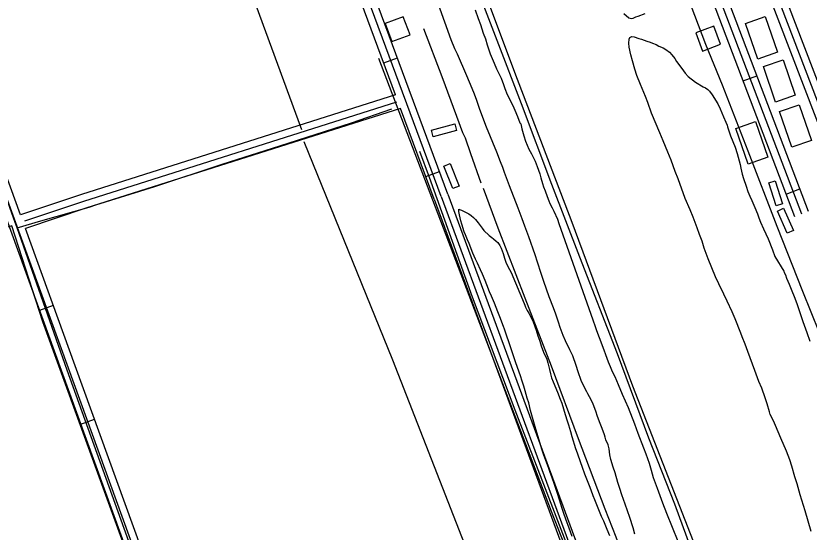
# Model space of a CAD drawing. Extents: x 3445503 to 3483459, y 540493 to 566012.
# Drawn here: x 3474080 to 3475718, y 546538 to 547604 of the extents above; entities that cross this region are included whole.
import ezdxf

# ---------------------------------------------------------------- set-up
doc = ezdxf.new("R2010")
doc.units = 0
for name, color, linetype in [('V-BLDG-OTLN', 7, 'Continuous'), ('V-DTCH-CNTR', 7, 'Continuous'), ('V-ROAD-CNTR', 7, 'Continuous'), ('V-SITE-VEGE', 7, 'Continuous'), ('V-TOPO-SHOR', 7, 'Continuous')]:
    doc.layers.add(name, color=color, linetype=linetype)

msp = doc.modelspace()

# ---------------------------------------------------------------- linework, layer by layer
at = {"layer": 'V-BLDG-OTLN'}
for points in [[(3474842.7, 547588.3), (3474856.8, 547550.9), (3474894.2, 547565), (3474880.2, 547602.4)], [(3475627.1, 547602.6), (3475652.4, 547529), (3475611.7, 547515), (3475586.4, 547588.6)], [(3475535.2, 547545.6), (3475521.2, 547583.1), (3475483.7, 547569.1), (3475497.7, 547531.6)], [(3475664.1, 547513.7), (3475689.4, 547440.1), (3475648.7, 547426.1), (3475623.4, 547499.8)], [(3475697.6, 547420.5), (3475722.9, 547346.9), (3475682.2, 547332.9), (3475656.9, 547406.5)], [(3474990, 547367.6), (3474941.8, 547354.4), (3474938.1, 547367.9), (3474986.3, 547381.1)], [(3475607.4, 547385.8), (3475632.7, 547312.1), (3475592.1, 547298.1), (3475566.7, 547371.8)], [(3474982.4, 547247.4), (3474964.1, 547293.9), (3474977.1, 547299), (3474995.4, 547252.5)], [(3475649.9, 547211.7), (3475634.7, 547259.3), (3475648, 547263.6), (3475663.2, 547215.9)], [(3475665.3, 547206.7), (3475685.6, 547161), (3475672.8, 547155.3), (3475652.5, 547201)]]:
    msp.add_lwpolyline(points, close=True, dxfattribs=at)
at = {"layer": 'V-DTCH-CNTR'}
for points in [[(3474987.1, 547815.8), (3475109.5, 547488), (3475228, 547178.1), (3475353.5, 546840.4), (3475506.5, 546446.9), (3475614.5, 546166.6), (3475671.4, 546017.7)], [(3474495.7, 546011.7), (3474407.3, 546256.4), (3474309.8, 546528.4), (3474186.2, 546872.2), (3474082.9, 547166.4), (3474079.1, 547177.3), (3474001, 547394.6), (3473901.8, 547669.3), (3473856.6, 547808.2)], [(3474082.9, 547166.4), (3474132.2, 547180.8), (3474231.4, 547208.9), (3474245.3, 547214), (3474367.1, 547251.7), (3474506.2, 547297.7), (3474625.4, 547335.5), (3474773.3, 547383), (3474856.8, 547412.1)], [(3475409.1, 546016.4), (3475375, 546104.2), (3475294, 546314.5), (3475196, 546570.5), (3475110.9, 546789.7), (3475022.7, 547023.3), (3474934.1, 547270.1), (3474914.6, 547324)]]:
    msp.add_lwpolyline(points, dxfattribs=at)
at = {"layer": 'V-ROAD-CNTR'}
for p, q in [((3474839.8, 547506.9), (3474867.9, 547517.3)), ((3475582, 547469.8), (3475610.1, 547480.5)), ((3474926.6, 547272.5), (3474954.7, 547282.9)), ((3475670.8, 547236.1), (3475698.8, 547246.8)), ((3474129.6, 546996.2), (3474157.8, 547006.5)), ((3474214.7, 546761.2), (3474242.9, 546771.4))]:
    msp.add_line(p, q, dxfattribs=at)
for points in [[(3474972, 547236), (3474627.3, 548167.6), (3474233.6, 549202), (3474034.9, 549735.5)], [(3474864.2, 547440.9), (3474599.3, 548157.1), (3474205.5, 549191.4), (3474006.8, 549725.1)], [(3474958, 547230.8), (3474613.3, 548162.3), (3474219.5, 549196.7), (3474020.9, 549730.3)], [(3474500.5, 546015), (3474188.9, 546876.6), (3473780.3, 548003.7), (3473480.5, 548837.8), (3473453.6, 548916), (3473448.1, 548947.6), (3473444.6, 548974.8), (3473440.1, 549001.3), (3473431.6, 549017.5), (3473397.3, 549052.7)], [(3474090.2, 547193), (3473794.4, 548008.8), (3473494.6, 548842.7), (3473468.2, 548919.8), (3473462.9, 548949.9), (3473459.4, 548977), (3473454.5, 549006.1), (3473443.9, 549026.4), (3473424.4, 549046.4)], [(3475115.8, 549049.8), (3475310.6, 548533.8), (3475318.6, 548517.9), (3475326, 548507.7), (3475337.9, 548496), (3475395.1, 548441.5), (3475419.2, 548420.4), (3475434.3, 548399.7), (3475453.2, 548372.4), (3475470, 548335.1), (3475480.3, 548306.3), (3475486.7, 548285.7), (3475490.8, 548267.3), (3475492.3, 548232), (3475486.4, 548163.8), (3475485.9, 548129.4), (3475485.6, 548112.6), (3475486.4, 548091.7), (3475493.1, 548061.6), (3475585.7, 547817.5), (3475936.4, 546902)], [(3474314.8, 546484.3), (3474174.8, 546871.5), (3473766.2, 547998.6), (3473466.3, 548832.8), (3473439.1, 548912.3), (3473433.3, 548945.3), (3473429.7, 548972.6), (3473425.7, 548996.4), (3473419.3, 549008.6), (3473392.6, 549036.1)], [(3475107.1, 549030.3), (3475296.8, 548527.8), (3475305.7, 548510), (3475314.6, 548497.9), (3475327.4, 548485.2), (3475384.9, 548430.4), (3475408.1, 548410.2), (3475422.1, 548391), (3475440.1, 548365), (3475456.1, 548329.5), (3475466.1, 548301.6), (3475472.2, 548281.8), (3475475.9, 548265.3), (3475477.3, 548232.3), (3475471.4, 548164.5), (3475470.9, 548129.7), (3475470.6, 548112.5), (3475471.4, 548089.8), (3475478.7, 548057.3), (3475571.7, 547812.2), (3475918, 546907.9)], [(3475135.1, 549041.1), (3475324.3, 548539.9), (3475331.4, 548525.7), (3475337.4, 548517.6), (3475348.3, 548506.7), (3475405.2, 548452.6), (3475430.3, 548430.6), (3475446.5, 548408.3), (3475466.3, 548379.8), (3475483.9, 548340.8), (3475494.6, 548311.1), (3475501.2, 548289.6), (3475505.8, 548269.2), (3475507.3, 548231.6), (3475501.4, 548163), (3475500.9, 548129.2), (3475500.6, 548112.8), (3475501.3, 548093.6), (3475507.5, 548065.9), (3475599.7, 547822.8), (3475945, 546921.3)], [(3475702.6, 547194.7), (3475319.9, 548202.4), (3475010.5, 549009.2)], [(3475716.6, 547200), (3475333.9, 548207.8), (3475029.9, 549000.6)], [(3475688.5, 547189.4), (3475305.8, 548197.1), (3475001.9, 548989.8)], [(3474864.2, 547440.9), (3474215.7, 547235.2), (3474090.2, 547193)], [(3474865.8, 547425.7), (3474220.3, 547220.9), (3474098.5, 547180)], [(3474874.7, 547412.7), (3474225, 547206.7), (3474100.4, 547164.8)], [(3474943.9, 547225.6), (3474874.7, 547412.7)], [(3474943.9, 547225.6), (3475390.6, 546014.4)], [(3474958, 547230.8), (3475404.6, 546019.6)], [(3474972.1, 547236), (3475418.7, 546024.8)], [(3474515, 546019.1), (3474203, 546881.7), (3474100.4, 547164.8)]]:
    msp.add_lwpolyline(points, dxfattribs=at)
at = {"layer": 'V-SITE-VEGE'}
for p, q in [((3474966, 547590.9), (3474952.7, 547627.3)), ((3475028.4, 547616.4), (3475034.7, 547598.5)), ((3474978.9, 547555), (3474966, 547590.9)), ((3475034.7, 547598.5), (3475039.2, 547586.2)), ((3475039.2, 547586.2), (3475045.2, 547568.4)), ((3474986.5, 547536.4), (3474978.9, 547555)), ((3475045.2, 547568.4), (3475049.7, 547556.4)), ((3475049.7, 547556.4), (3475053.6, 547544.1)), ((3475346, 547547.8), (3475346.7, 547555.8)), ((3475346.7, 547555.8), (3475348, 547559.2)), ((3475348, 547559.2), (3475351.8, 547561.5)), ((3475351.8, 547561.5), (3475356.8, 547560.6)), ((3475356.8, 547560.6), (3475366.1, 547557.1)), ((3475366.1, 547557.1), (3475372, 547555.8)), ((3475372, 547555.8), (3475377.4, 547554)), ((3475377.4, 547554), (3475382.7, 547552.1)), ((3475053.6, 547544.1), (3475059.7, 547525.5)), ((3475346.3, 547539.8), (3475346, 547547.8)), ((3475349.9, 547523.6), (3475346.3, 547539.8)), ((3475382.7, 547552.1), (3475389.8, 547549.7)), ((3475389.8, 547549.7), (3475394.6, 547547.5)), ((3475394.6, 547547.5), (3475402.4, 547544.9)), ((3475402.4, 547544.9), (3475407.8, 547541.7)), ((3475407.8, 547541.7), (3475416.9, 547537.8)), ((3475416.9, 547537.8), (3475422.1, 547534.4)), ((3474991.9, 547525.2), (3474986.5, 547536.4)), ((3475011.2, 547480.5), (3474991.9, 547525.2)), ((3475059.7, 547525.5), (3475067.5, 547506.5)), ((3475353.2, 547511.3), (3475349.9, 547523.6)), ((3475422.1, 547534.4), (3475429.6, 547528.9)), ((3475429.6, 547528.9), (3475434.2, 547524)), ((3475434.2, 547524), (3475440.4, 547515.9)), ((3475067.5, 547506.5), (3475072.4, 547494.8)), ((3475358, 547493.8), (3475353.2, 547511.3)), ((3475440.4, 547515.9), (3475444.2, 547510.2)), ((3475444.2, 547510.2), (3475451, 547500.8)), ((3475072.4, 547494.8), (3475079.9, 547479.8)), ((3475362.1, 547481.1), (3475358, 547493.8)), ((3475451, 547500.8), (3475458.3, 547490.4)), ((3475458.3, 547490.4), (3475461.8, 547485.8)), ((3475016.7, 547467.4), (3475011.2, 547480.5)), ((3475079.9, 547479.8), (3475081.9, 547475.4)), ((3475081.9, 547475.4), (3475086.8, 547462.7)), ((3475369.5, 547462.1), (3475362.1, 547481.1)), ((3475461.8, 547485.8), (3475468.1, 547479)), ((3475468.1, 547479), (3475483.5, 547467.2)), ((3475025.6, 547445.8), (3475016.7, 547467.4)), ((3475086.8, 547462.7), (3475089.7, 547454.4)), ((3475380, 547437.7), (3475369.5, 547462.1)), ((3475483.5, 547467.2), (3475499.4, 547457.4)), ((3475499.4, 547457.4), (3475503.8, 547455.2)), ((3475503.8, 547455.2), (3475508.9, 547451.8)), ((3475031.1, 547431.4), (3475025.6, 547445.8)), ((3475089.7, 547454.4), (3475094.8, 547441.7)), ((3475094.8, 547441.7), (3475106.6, 547418.9)), ((3475508.9, 547451.8), (3475512.2, 547448.4)), ((3475512.2, 547448.4), (3475517.8, 547441.2)), ((3475517.8, 547441.2), (3475529.4, 547422.5)), ((3475038.3, 547410.5), (3475031.1, 547431.4)), ((3475384.7, 547425.3), (3475380, 547437.7)), ((3475392.7, 547403.1), (3475384.7, 547425.3)), ((3475529.4, 547422.5), (3475534.1, 547412.3)), ((3475051.8, 547374.4), (3475038.3, 547410.5)), ((3475106.6, 547418.9), (3475110.7, 547409.6)), ((3475110.7, 547409.6), (3475115.9, 547396)), ((3475534.1, 547412.3), (3475541.3, 547395.8)), ((3475115.9, 547396), (3475121, 547383.5)), ((3475409.4, 547362.7), (3475392.7, 547403.1)), ((3475541.3, 547395.8), (3475546.3, 547384.8)), ((3475073.2, 547322.5), (3475051.8, 547374.4)), ((3475121, 547383.5), (3475122.7, 547381.2)), ((3475122.7, 547381.2), (3475124.9, 547370.7)), ((3475546.3, 547384.8), (3475549, 547378.3)), ((3475549, 547378.3), (3475549.1, 547375.3)), ((3475549.1, 547375.3), (3475555.9, 547356.5)), ((3475124.9, 547370.7), (3475128.7, 547356.1)), ((3475416.3, 547345.9), (3475409.4, 547362.7)), ((3475555.9, 547356.5), (3475565.1, 547333.2)), ((3475128.7, 547356.1), (3475132.6, 547345.3)), ((3475132.6, 547345.3), (3475139.6, 547329.2)), ((3475426.4, 547322.5), (3475416.3, 547345.9)), ((3475139.6, 547329.2), (3475145, 547319.1)), ((3475565.1, 547333.2), (3475569.6, 547319.7)), ((3475081, 547302.9), (3475073.2, 547322.5)), ((3475145, 547319.1), (3475152.2, 547303.8)), ((3475433.2, 547306.2), (3475426.4, 547322.5)), ((3475569.6, 547319.7), (3475575.7, 547297.3)), ((3475085.3, 547291.2), (3475081, 547302.9)), ((3475089, 547280.5), (3475085.3, 547291.2)), ((3475152.2, 547303.8), (3475156.5, 547293)), ((3475156.5, 547293), (3475161.8, 547278)), ((3475441.6, 547282.5), (3475433.2, 547306.2)), ((3475575.7, 547297.3), (3475577.1, 547289.9)), ((3475099.4, 547253.2), (3475089, 547280.5)), ((3475161.8, 547278), (3475164, 547269.6)), ((3475447.3, 547267.3), (3475441.6, 547282.5)), ((3475577.1, 547289.9), (3475579.9, 547277.3)), ((3475579.9, 547277.3), (3475582.6, 547268.4)), ((3475164, 547269.6), (3475167.5, 547257.9)), ((3475462.1, 547226.7), (3475447.3, 547267.3)), ((3475582.6, 547268.4), (3475587.9, 547252.5)), ((3475117.5, 547206.9), (3475099.4, 547253.2)), ((3475167.5, 547257.9), (3475169.8, 547251.2)), ((3475169.8, 547251.2), (3475172.8, 547242.5)), ((3475172.8, 547242.5), (3475177.3, 547231.3)), ((3475587.9, 547252.5), (3475591.4, 547241.6)), ((3475177.3, 547231.3), (3475180.8, 547222.4)), ((3475472.2, 547203.8), (3475462.1, 547226.7)), ((3475591.4, 547241.6), (3475595.7, 547231.6)), ((3475595.7, 547231.6), (3475599.8, 547222.7)), ((3475180.8, 547222.4), (3475182.9, 547216.9)), ((3475182.9, 547216.9), (3475187.6, 547207.4)), ((3475599.8, 547222.7), (3475605.6, 547208.6)), ((3474994.6, 547200.3), (3474994.5, 547205.2)), ((3474994.5, 547205.2), (3474996.5, 547204.5)), ((3474996, 547193.2), (3474994.6, 547200.3)), ((3474998.6, 547180.9), (3474996, 547193.2)), ((3474996.5, 547204.5), (3475000.1, 547203)), ((3475000.1, 547203), (3475007.5, 547199.6)), ((3475007.5, 547199.6), (3475015.4, 547195.1)), ((3475015.4, 547195.1), (3475020.2, 547191.8)), ((3475125.7, 547185.1), (3475117.5, 547206.9)), ((3475187.6, 547207.4), (3475191.1, 547200.6)), ((3475191.1, 547200.6), (3475198.3, 547184.1)), ((3475478.5, 547188.6), (3475472.2, 547203.8)), ((3475605.6, 547208.6), (3475611.1, 547195.6)), ((3475611.1, 547195.6), (3475614.2, 547187)), ((3475000.7, 547173.7), (3474998.6, 547180.9)), ((3475020.2, 547191.8), (3475025, 547187.8)), ((3475025, 547187.8), (3475029, 547183.3)), ((3475029, 547183.3), (3475034.6, 547176.5)), ((3475034.6, 547176.5), (3475043.1, 547165.7)), ((3475131, 547170.1), (3475125.7, 547185.1)), ((3475198.3, 547184.1), (3475201.2, 547175.7)), ((3475486.9, 547166.6), (3475478.5, 547188.6)), ((3475614.2, 547187), (3475617.7, 547178.3)), ((3475617.7, 547178.3), (3475623.6, 547164.6)), ((3475006, 547157.9), (3475000.7, 547173.7)), ((3475043.1, 547165.7), (3475046.7, 547161)), ((3475046.7, 547161), (3475057.1, 547150.8)), ((3475139.2, 547147.9), (3475131, 547170.1)), ((3475201.2, 547175.7), (3475271.6, 546976.3)), ((3475491.9, 547152.4), (3475486.9, 547166.6)), ((3475623.6, 547164.6), (3475633.7, 547144)), ((3475008.4, 547152), (3475006, 547157.9)), ((3475012.5, 547141.6), (3475008.4, 547152)), ((3475057.1, 547150.8), (3475062.7, 547146.3)), ((3475062.7, 547146.3), (3475066.5, 547143.6)), ((3475066.5, 547143.6), (3475071.9, 547139.1)), ((3475152.3, 547110.9), (3475139.2, 547147.9)), ((3475496.8, 547138.7), (3475491.9, 547152.4)), ((3475633.7, 547144), (3475642.4, 547121.2)), ((3475015.8, 547133.8), (3475012.5, 547141.6)), ((3475023.8, 547114.1), (3475015.8, 547133.8)), ((3475071.9, 547139.1), (3475075, 547136.1)), ((3475075, 547136.1), (3475079.2, 547130.2)), ((3475079.2, 547130.2), (3475081.9, 547124.4)), ((3475501.3, 547124.3), (3475496.8, 547138.7)), ((3475029.4, 547101.8), (3475023.8, 547114.1)), ((3475081.9, 547124.4), (3475086.4, 547113.4)), ((3475086.4, 547113.4), (3475089.2, 547104.1)), ((3475157.4, 547095.6), (3475152.3, 547110.9)), ((3475509.5, 547102.3), (3475501.3, 547124.3)), ((3475642.4, 547121.2), (3475646.8, 547107.4)), ((3475033.1, 547093.1), (3475029.4, 547101.8)), ((3475089.2, 547104.1), (3475092.1, 547095.7)), ((3475092.1, 547095.7), (3475096, 547086.8)), ((3475165, 547072.4), (3475157.4, 547095.6)), ((3475524.9, 547065.5), (3475509.5, 547102.3)), ((3475646.8, 547107.4), (3475665.5, 547077.1)), ((3475039.7, 547079.6), (3475033.1, 547093.1)), ((3475043.6, 547070.7), (3475039.7, 547079.6)), ((3475096, 547086.8), (3475103, 547074.1)), ((3475049, 547057.4), (3475043.6, 547070.7)), ((3475103, 547074.1), (3475129.6, 547010)), ((3475170.1, 547055.9), (3475165, 547072.4)), ((3475531.3, 547051.1), (3475524.9, 547065.5)), ((3475665.5, 547077.1), (3475666.5, 547074.4)), ((3475666.5, 547074.4), (3475669, 547069.1)), ((3475669, 547069.1), (3475671.2, 547062.5)), ((3475671.2, 547062.5), (3475676.4, 547049.8)), ((3475052.7, 547048.5), (3475049, 547057.4)), ((3475058.2, 547034.3), (3475052.7, 547048.5)), ((3475175.6, 547039.6), (3475170.1, 547055.9)), ((3475541.8, 547029.5), (3475531.3, 547051.1)), ((3475676.4, 547049.8), (3475681.1, 547039.5)), ((3475061.9, 547025.2), (3475058.2, 547034.3)), ((3475181.3, 547023.6), (3475175.6, 547039.6)), ((3475548.4, 547015.1), (3475541.8, 547029.5)), ((3475681.1, 547039.5), (3475688.1, 547021.5)), ((3475068.1, 547011), (3475061.9, 547025.2)), ((3475190.1, 547000.9), (3475181.3, 547023.6)), ((3475558.9, 546992.9), (3475548.4, 547015.1)), ((3475688.1, 547021.5), (3475693, 547008.4)), ((3475075.5, 546992.9), (3475068.1, 547011)), ((3475129.6, 547010), (3475131, 547006.8)), ((3475131, 547006.8), (3475132.4, 547002.6)), ((3475132.4, 547002.6), (3475136.2, 546996)), ((3475136.2, 546996), (3475139.5, 546990.5)), ((3475194.8, 546988.3), (3475190.1, 547000.9)), ((3475693, 547008.4), (3475700.2, 546987.7)), ((3475079.4, 546982.9), (3475075.5, 546992.9)), ((3475086.7, 546962.6), (3475079.4, 546982.9)), ((3475139.5, 546990.5), (3475144.4, 546981)), ((3475144.4, 546981), (3475147.9, 546972.5)), ((3475200.8, 546971.6), (3475194.8, 546988.3)), ((3475565.3, 546978.3), (3475558.9, 546992.9)), ((3475700.2, 546987.7), (3475705.1, 546973.1)), ((3475147.9, 546972.5), (3475154.3, 546955)), ((3475204.2, 546960.6), (3475200.8, 546971.6)), ((3475271.6, 546976.3), (3475276.1, 546962.6)), ((3475577, 546949.1), (3475565.3, 546978.3)), ((3475705.1, 546973.1), (3475713.5, 546950)), ((3475088.8, 546957.3), (3475086.7, 546962.6)), ((3475103.1, 546916.3), (3475088.8, 546957.3)), ((3475154.3, 546955), (3475157.9, 546943.3)), ((3475210, 546944.3), (3475204.2, 546960.6)), ((3475276.1, 546962.6), (3475279.2, 546954.1)), ((3475279.2, 546954.1), (3475284.7, 546939.7)), ((3475579.8, 546941.3), (3475577, 546949.1)), ((3475713.5, 546950), (3475719.6, 546932.3)), ((3475157.9, 546943.3), (3475161.8, 546932.1)), ((3475161.8, 546932.1), (3475164.9, 546922.4)), ((3475215.1, 546933.1), (3475210, 546944.3)), ((3475223.8, 546914.7), (3475215.1, 546933.1)), ((3475284.7, 546939.7), (3475293.9, 546914.6)), ((3475585.6, 546926.3), (3475579.8, 546941.3)), ((3475112.1, 546889.7), (3475103.1, 546916.3)), ((3475164.9, 546922.4), (3475169.6, 546909.5)), ((3475230, 546901.9), (3475223.8, 546914.7)), ((3475293.9, 546914.6), (3475297.8, 546905)), ((3475591.7, 546911.1), (3475585.6, 546926.3)), ((3475169.6, 546909.5), (3475176.4, 546895.3)), ((3475237.3, 546882.1), (3475230, 546901.9)), ((3475297.8, 546905), (3475303.2, 546890)), ((3475605.7, 546871.9), (3475591.7, 546911.1)), ((3475116.2, 546878.3), (3475112.1, 546889.7)), ((3475176.4, 546895.3), (3475178.8, 546887.7)), ((3475178.8, 546887.7), (3475182.1, 546874)), ((3475241.4, 546868.8), (3475237.3, 546882.1)), ((3475303.2, 546890), (3475307.3, 546879.7)), ((3475121.9, 546860.7), (3475116.2, 546878.3)), ((3475182.1, 546874), (3475184.1, 546864.9)), ((3475247.6, 546850.8), (3475241.4, 546868.8)), ((3475307.3, 546879.7), (3475311.6, 546869.7)), ((3475311.6, 546869.7), (3475316.7, 546859.6)), ((3475614.1, 546849.1), (3475605.7, 546871.9)), ((3475125.4, 546849.5), (3475121.9, 546860.7)), ((3475128.9, 546839.2), (3475125.4, 546849.5)), ((3475184.1, 546864.9), (3475186.3, 546856.7)), ((3475186.3, 546856.7), (3475189.2, 546848.4)), ((3475251.9, 546841.1), (3475247.6, 546850.8)), ((3475316.7, 546859.6), (3475323.5, 546842.6)), ((3475620.2, 546835.1), (3475614.1, 546849.1)), ((3475131.5, 546829.7), (3475128.9, 546839.2)), ((3475189.2, 546848.4), (3475198.4, 546826.7)), ((3475258.7, 546827.7), (3475251.9, 546841.1)), ((3475323.5, 546842.6), (3475331.7, 546823.2)), ((3475627.4, 546815.1), (3475620.2, 546835.1)), ((3475136.2, 546814.9), (3475131.5, 546829.7)), ((3475198.4, 546826.7), (3475203.8, 546812.9)), ((3475261, 546823.5), (3475258.7, 546827.7)), ((3475268, 546811.2), (3475261, 546823.5)), ((3475331.7, 546823.2), (3475344.3, 546795.4)), ((3475139, 546804.7), (3475136.2, 546814.9)), ((3475142.9, 546788.9), (3475139, 546804.7)), ((3475203.8, 546812.9), (3475207.1, 546804)), ((3475207.1, 546804), (3475214.2, 546781)), ((3475272.3, 546802.3), (3475268, 546811.2)), ((3475277.9, 546787.5), (3475272.3, 546802.3)), ((3475631.5, 546802.8), (3475627.4, 546815.1)), ((3475636.4, 546786.1), (3475631.5, 546802.8)), ((3475153.8, 546750.4), (3475142.9, 546788.9)), ((3475281.3, 546776.7), (3475277.9, 546787.5)), ((3475344.3, 546795.4), (3475357.2, 546761.4)), ((3475637.8, 546780.6), (3475636.4, 546786.1)), ((3475214.2, 546781), (3475218.3, 546768.1)), ((3475218.3, 546768.1), (3475221.1, 546759.4)), ((3475286.5, 546762.1), (3475281.3, 546776.7)), ((3475644.2, 546768.1), (3475637.8, 546780.6)), ((3475648.5, 546758.4), (3475644.2, 546768.1)), ((3475158.7, 546734.6), (3475153.8, 546750.4)), ((3475221.1, 546759.4), (3475225.4, 546745.7)), ((3475290.4, 546752.2), (3475286.5, 546762.1)), ((3475295.3, 546739.1), (3475290.4, 546752.2)), ((3475357.2, 546761.4), (3475364.2, 546742.6)), ((3475659.6, 546732.2), (3475648.5, 546758.4)), ((3475162, 546723.2), (3475158.7, 546734.6)), ((3475225.4, 546745.7), (3475228.3, 546735.8)), ((3475228.3, 546735.8), (3475235.8, 546711)), ((3475296.7, 546733.8), (3475295.3, 546739.1)), ((3475364.2, 546742.6), (3475375.9, 546711.9)), ((3475166.9, 546707.3), (3475162, 546723.2)), ((3475298.5, 546728.9), (3475296.7, 546733.8)), ((3475302.9, 546718.4), (3475298.5, 546728.9)), ((3475305.3, 546709.7), (3475302.9, 546718.4)), ((3475670.9, 546704.9), (3475659.6, 546732.2)), ((3475170.3, 546696.6), (3475166.9, 546707.3)), ((3475235.8, 546711), (3475238.9, 546701.5)), ((3475238.9, 546701.5), (3475240.5, 546697.5)), ((3475306.8, 546697.3), (3475305.3, 546709.7)), ((3475375.9, 546711.9), (3475380.6, 546699.9)), ((3475677.9, 546687.3), (3475670.9, 546704.9)), ((3475179.6, 546671.2), (3475170.3, 546696.6)), ((3475240.5, 546697.5), (3475249.3, 546671.9)), ((3475308.9, 546688.2), (3475306.8, 546697.3)), ((3475313.5, 546672.3), (3475308.9, 546688.2)), ((3475380.6, 546699.9), (3475387.6, 546680.2)), ((3475682, 546674.2), (3475677.9, 546687.3)), ((3475183, 546661.2), (3475179.6, 546671.2)), ((3475249.3, 546671.9), (3475254.2, 546658.2)), ((3475317.2, 546660.5), (3475313.5, 546672.3)), ((3475387.6, 546680.2), (3475392, 546665.8)), ((3475688.5, 546652.2), (3475682, 546674.2)), ((3475186.5, 546652.2), (3475183, 546661.2)), ((3475192.7, 546634.4), (3475186.5, 546652.2)), ((3475254.2, 546658.2), (3475263.6, 546634.1)), ((3475322.9, 546640.6), (3475317.2, 546660.5)), ((3475392, 546665.8), (3475396.3, 546651)), ((3475693.2, 546637.9), (3475688.5, 546652.2)), ((3475327, 546628), (3475322.9, 546640.6)), ((3475396.3, 546651), (3475403.9, 546628.6)), ((3475699.7, 546615), (3475693.2, 546637.9)), ((3475194.3, 546630.2), (3475192.7, 546634.4)), ((3475199.2, 546616), (3475194.3, 546630.2)), ((3475263.6, 546634.1), (3475267.1, 546625.4)), ((3475267.1, 546625.4), (3475271.6, 546613.6)), ((3475331.3, 546615.3), (3475327, 546628)), ((3475403.9, 546628.6), (3475414.9, 546598.8)), ((3475208.4, 546586.8), (3475199.2, 546616)), ((3475271.6, 546613.6), (3475274.9, 546605.7)), ((3475274.9, 546605.7), (3475283.4, 546584.6)), ((3475338.2, 546595.6), (3475331.3, 546615.3)), ((3475709.5, 546582.3), (3475699.7, 546615)), ((3475212.5, 546574.6), (3475208.4, 546586.8)), ((3475343.1, 546582.1), (3475338.2, 546595.6)), ((3475414.9, 546598.8), (3475423.4, 546577)), ((3475218.6, 546557), (3475212.5, 546574.6)), ((3475283.4, 546584.6), (3475288.9, 546571.1)), ((3475288.9, 546571.1), (3475293.2, 546561.5)), ((3475347.9, 546568.1), (3475343.1, 546582.1)), ((3475423.4, 546577), (3475447.2, 546519.3)), ((3475721.9, 546539.6), (3475709.5, 546582.3)), ((3475222.9, 546546), (3475218.6, 546557)), ((3475293.2, 546561.5), (3475300.4, 546544.4)), ((3475354.6, 546546.6), (3475347.9, 546568.1)), ((3475228.6, 546528.7), (3475222.9, 546546)), ((3475300.4, 546544.4), (3475305.8, 546531.1)), ((3475358.4, 546533.7), (3475354.6, 546546.6))]:
    msp.add_line(p, q, dxfattribs=at)
msp.add_lwpolyline([(3475378.6, 547608.4), (3475364, 547603), (3475359.8, 547601.2), (3475354.1, 547598.9), (3475351.5, 547598.1), (3475348.6, 547598.4), (3475345.9, 547599.7), (3475335.4, 547608.4)], dxfattribs=at)
at = {"layer": 'V-TOPO-SHOR'}
for points in [[(3474670.6, 547368.5), (3474502.3, 547828.8), (3474131.1, 548788.9)], [(3475659.9, 546017.7), (3475620, 546122.4), (3475559, 546279.9), (3475491.7, 546456.9), (3475440.4, 546595.6), (3475387.2, 546732.1), (3475322.5, 546906), (3475244.8, 547105.9), (3475186.6, 547255.6), (3475124.5, 547422.2), (3475073.8, 547553.2), (3474971.6, 547820.2)], [(3475399.9, 547810.7), (3475450.8, 547686), (3475503.9, 547545.9), (3475538.1, 547461.4), (3475591.4, 547325.3), (3475651.2, 547169.7), (3475704.5, 547035.4), (3475755.7, 546907.6), (3475784.7, 546829.1), (3475825.1, 546726.8), (3475884.5, 546573), (3475936.5, 546440.6), (3475978.8, 546328.8), (3476042.8, 546163.5), (3476098.9, 546020.2), (3476099.1, 546019.9)], [(3474921.8, 547578), (3474959.6, 547479), (3474989.8, 547396.8), (3475002.2, 547363.1), (3475007.7, 547352.1), (3475018.8, 547320.2), (3475040.2, 547259.1)], [(3474828.9, 547517), (3475185.3, 546581.6), (3475406.7, 546016.4)], [(3475201.2, 546015.3), (3474858.6, 546893.4), (3474675.5, 547343.8)], [(3475044.9, 547248.6), (3475075.1, 547166.5), (3475131.2, 547021.7), (3475185.6, 546881.2), (3475241.1, 546731.5), (3475296.3, 546586.4), (3475318.7, 546528), (3475345.2, 546456.3), (3475378.4, 546369.2), (3475405, 546298), (3475452.2, 546171.2), (3475509.2, 546025.5), (3475512.5, 546016.9)], [(3474485.1, 546011.7), (3474136.1, 546972.6), (3474071.8, 547170.6), (3473581.8, 547017.1)]]:
    msp.add_lwpolyline(points, dxfattribs=at)

doc.saveas('drawing.dxf')
